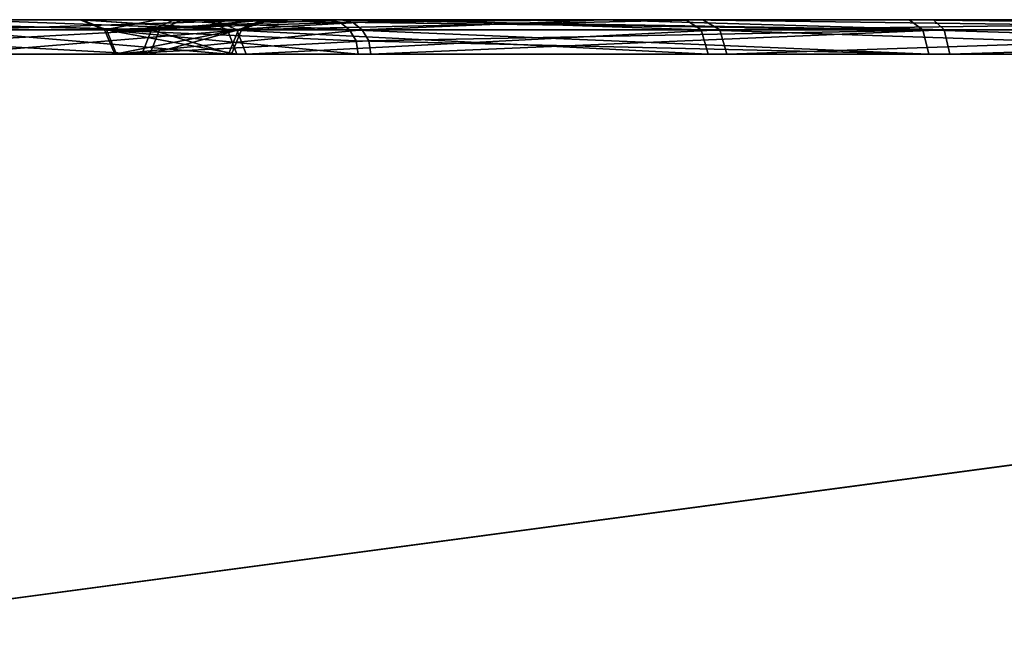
# Model space of a CAD drawing. Header units: millimetres. Extents: x -150 to 150, y -85 to 1149.
# Tile 744 of 1056: x -50.229 to -49.373, y 1008.85 to 1009.4. Entities that reach past the tile are written whole.
import ezdxf

# ---------------------------------------------------------------- set-up
doc = ezdxf.new("R2010")
doc.units = ezdxf.units.MM
doc.header["$LTSCALE"] = 21.359881
for name, color, linetype in [('1471', 7, 'CONTINUOUS'), ('1472', 7, 'CONTINUOUS'), ('1512', 7, 'CONTINUOUS'), ('1513', 7, 'CONTINUOUS'), ('6061', 7, 'CONTINUOUS'), ('6062', 7, 'CONTINUOUS'), ('6063', 7, 'CONTINUOUS'), ('6064', 7, 'CONTINUOUS'), ('6102', 7, 'CONTINUOUS'), ('6103', 7, 'CONTINUOUS'), ('6104', 7, 'CONTINUOUS'), ('6105', 7, 'CONTINUOUS'), ('9023', 7, 'CONTINUOUS'), ('9025', 7, 'CONTINUOUS')]:
    doc.layers.add(name, color=color, linetype=linetype)

msp = doc.modelspace()

# ---------------------------------------------------------------- linework, layer by layer
at = {"layer": '1471', "linetype": 'CONTINUOUS'}
for points in [[(-50.48791, 1009.39121, 280.03863), (-50.10719, 1009.39121, 280.67111), (-50.49424, 1009.37, 280.04472), (-50.48791, 1009.39121, 280.03863)], [(-50.49424, 1009.37, 280.04472), (-50.10719, 1009.39121, 280.67111), (-50.11554, 1009.37, 280.67385), (-50.49424, 1009.37, 280.04472)], [(-50.04731, 1009.37, 281.40499), (-50.29571, 1009.39121, 282.09815), (-50.30306, 1009.37, 282.09333), (-50.04731, 1009.37, 281.40499)], [(-50.0386, 1009.39121, 281.40614), (-50.29571, 1009.39121, 282.09815), (-50.04731, 1009.37, 281.40499), (-50.0386, 1009.39121, 281.40614)], [(-50.10719, 1009.39121, 280.67111), (-50.0386, 1009.39121, 281.40614), (-50.11554, 1009.37, 280.67385), (-50.10719, 1009.39121, 280.67111)], [(-50.11554, 1009.37, 280.67385), (-50.0386, 1009.39121, 281.40614), (-50.04731, 1009.37, 281.40499), (-50.11554, 1009.37, 280.67385)]]:
    msp.add_3dface(points, dxfattribs=at)
at = {"layer": '1472', "linetype": 'CONTINUOUS'}
for points in [[(-50.10719, 1009.39121, 280.67111), (-50.48791, 1009.39121, 280.03863), (-50.47044, 1009.4, 280.0262), (-50.10719, 1009.39121, 280.67111)], [(-50.08671, 1009.4, 280.66548), (-50.10719, 1009.39121, 280.67111), (-50.47044, 1009.4, 280.0262), (-50.08671, 1009.4, 280.66548)], [(-50.29571, 1009.39121, 282.09815), (-50.0386, 1009.39121, 281.40614), (-50.27716, 1009.4, 282.10855), (-50.29571, 1009.39121, 282.09815)], [(-50.27716, 1009.4, 282.10855), (-50.0386, 1009.39121, 281.40614), (-50.0175, 1009.4, 281.4084), (-50.27716, 1009.4, 282.10855)], [(-50.0386, 1009.39121, 281.40614), (-50.10719, 1009.39121, 280.67111), (-50.0175, 1009.4, 281.4084), (-50.0386, 1009.39121, 281.40614)], [(-50.0175, 1009.4, 281.4084), (-50.10719, 1009.39121, 280.67111), (-50.08671, 1009.4, 280.66548), (-50.0175, 1009.4, 281.4084)]]:
    msp.add_3dface(points, dxfattribs=at)
at = {"layer": '1512', "linetype": 'CONTINUOUS'}
for points in [[(-50.12256, 1009.37, 319.34705), (-50.50339, 1009.39121, 319.97724), (-50.50964, 1009.37, 319.97107), (-50.12256, 1009.37, 319.34705)], [(-50.11425, 1009.39121, 319.3499), (-50.50339, 1009.39121, 319.97724), (-50.12256, 1009.37, 319.34705), (-50.11425, 1009.39121, 319.3499)], [(-50.28369, 1009.39121, 317.92047), (-50.03584, 1009.39121, 318.61585), (-50.2911, 1009.37, 317.92519), (-50.28369, 1009.39121, 317.92047)], [(-50.2911, 1009.37, 317.92519), (-50.03584, 1009.39121, 318.61585), (-50.04457, 1009.37, 318.61688), (-50.2911, 1009.37, 317.92519)], [(-50.04457, 1009.37, 318.61688), (-50.11425, 1009.39121, 319.3499), (-50.12256, 1009.37, 319.34705), (-50.04457, 1009.37, 318.61688)], [(-50.03584, 1009.39121, 318.61585), (-50.11425, 1009.39121, 319.3499), (-50.04457, 1009.37, 318.61688), (-50.03584, 1009.39121, 318.61585)]]:
    msp.add_3dface(points, dxfattribs=at)
at = {"layer": '1513', "linetype": 'CONTINUOUS'}
for points in [[(-50.50339, 1009.39121, 319.97724), (-50.11425, 1009.39121, 319.3499), (-50.48829, 1009.4, 319.99215), (-50.50339, 1009.39121, 319.97724)], [(-50.48829, 1009.4, 319.99215), (-50.11425, 1009.39121, 319.3499), (-50.09442, 1009.4, 319.35748), (-50.48829, 1009.4, 319.99215)], [(-50.03584, 1009.39121, 318.61585), (-50.28369, 1009.39121, 317.92047), (-50.01495, 1009.4, 318.61189), (-50.03584, 1009.39121, 318.61585)], [(-50.01495, 1009.4, 318.61189), (-50.28369, 1009.39121, 317.92047), (-50.26608, 1009.4, 317.90863), (-50.01495, 1009.4, 318.61189)], [(-50.11425, 1009.39121, 319.3499), (-50.03584, 1009.39121, 318.61585), (-50.01252, 1009.4, 318.98882), (-50.11425, 1009.39121, 319.3499)], [(-50.09442, 1009.4, 319.35748), (-50.11425, 1009.39121, 319.3499), (-50.01252, 1009.4, 318.98882), (-50.09442, 1009.4, 319.35748)], [(-50.01252, 1009.4, 318.98882), (-50.03584, 1009.39121, 318.61585), (-50.01495, 1009.4, 318.61189), (-50.01252, 1009.4, 318.98882)]]:
    msp.add_3dface(points, dxfattribs=at)
at = {"layer": '6061', "linetype": 'CONTINUOUS'}
for points in [[(-50.15494, 1009.39121, 216.10844), (-50.04004, 1009.39121, 215.37921), (-50.14617, 1009.37, 216.10784), (-50.15494, 1009.39121, 216.10844)], [(-49.94206, 1009.39121, 216.81531), (-50.15494, 1009.39121, 216.10844), (-49.93641, 1009.38148, 216.8121), (-49.94206, 1009.39121, 216.81531)], [(-49.93641, 1009.38148, 216.8121), (-50.15494, 1009.39121, 216.10844), (-49.93442, 1009.37, 216.81097), (-49.93641, 1009.38148, 216.8121)], [(-49.93442, 1009.37, 216.81097), (-50.15494, 1009.39121, 216.10844), (-50.14617, 1009.37, 216.10784), (-49.93442, 1009.37, 216.81097)], [(-50.14617, 1009.37, 216.10784), (-50.04004, 1009.39121, 215.37921), (-50.03188, 1009.37, 215.38247), (-50.14617, 1009.37, 216.10784)], [(-50.04004, 1009.39121, 215.37921), (-49.62011, 1009.39121, 214.77205), (-50.03188, 1009.37, 215.38247), (-50.04004, 1009.39121, 215.37921)], [(-50.03188, 1009.37, 215.38247), (-49.62011, 1009.39121, 214.77205), (-49.61418, 1009.37, 214.77853), (-50.03188, 1009.37, 215.38247)], [(-49.62011, 1009.39121, 214.77205), (-48.97833, 1009.39121, 214.40721), (-49.61418, 1009.37, 214.77853), (-49.62011, 1009.39121, 214.77205)], [(-49.61418, 1009.37, 214.77853), (-48.97833, 1009.39121, 214.40721), (-48.9758, 1009.37, 214.41563), (-49.61418, 1009.37, 214.77853)]]:
    msp.add_3dface(points, dxfattribs=at)
at = {"layer": '6062', "linetype": 'CONTINUOUS'}
for points in [[(-50.04004, 1009.39121, 215.37921), (-50.15494, 1009.39121, 216.10844), (-50.17632, 1009.4, 216.10673), (-50.04004, 1009.39121, 215.37921)], [(-50.05934, 1009.4, 215.37036), (-50.04004, 1009.39121, 215.37921), (-50.17632, 1009.4, 216.10673), (-50.05934, 1009.4, 215.37036)], [(-50.17632, 1009.4, 216.10673), (-50.15494, 1009.39121, 216.10844), (-50.10915, 1009.4, 216.47829), (-50.17632, 1009.4, 216.10673)], [(-50.15494, 1009.39121, 216.10844), (-49.94206, 1009.39121, 216.81531), (-50.10915, 1009.4, 216.47829), (-50.15494, 1009.39121, 216.10844)], [(-50.10915, 1009.4, 216.47829), (-49.94206, 1009.39121, 216.81531), (-49.95052, 1009.39772, 216.82012), (-50.10915, 1009.4, 216.47829)], [(-49.9605, 1009.4, 216.8258), (-50.10915, 1009.4, 216.47829), (-49.95052, 1009.39772, 216.82012), (-49.9605, 1009.4, 216.8258)], [(-49.63483, 1009.4, 214.75676), (-50.04004, 1009.39121, 215.37921), (-50.05934, 1009.4, 215.37036), (-49.63483, 1009.4, 214.75676)], [(-49.62011, 1009.39121, 214.77205), (-50.04004, 1009.39121, 215.37921), (-49.63483, 1009.4, 214.75676), (-49.62011, 1009.39121, 214.77205)], [(-48.98586, 1009.4, 214.38733), (-49.62011, 1009.39121, 214.77205), (-49.63483, 1009.4, 214.75676), (-48.98586, 1009.4, 214.38733)], [(-48.97833, 1009.39121, 214.40721), (-49.62011, 1009.39121, 214.77205), (-48.98586, 1009.4, 214.38733), (-48.97833, 1009.39121, 214.40721)]]:
    msp.add_3dface(points, dxfattribs=at)
at = {"layer": '6063', "linetype": 'CONTINUOUS'}
for points in [[(-49.94206, 1009.39121, 216.81531), (-49.93641, 1009.38148, 216.8121), (-49.43857, 1009.37, 217.35259), (-49.94206, 1009.39121, 216.81531)], [(-49.44356, 1009.39121, 217.35982), (-49.94206, 1009.39121, 216.81531), (-49.43857, 1009.37, 217.35259), (-49.44356, 1009.39121, 217.35982)], [(-48.75818, 1009.39121, 217.63411), (-49.44356, 1009.39121, 217.35982), (-48.75682, 1009.37, 217.62543), (-48.75818, 1009.39121, 217.63411)], [(-48.75682, 1009.37, 217.62543), (-49.44356, 1009.39121, 217.35982), (-49.43857, 1009.37, 217.35259), (-48.75682, 1009.37, 217.62543)], [(-49.93641, 1009.38148, 216.8121), (-49.93442, 1009.37, 216.81097), (-49.43857, 1009.37, 217.35259), (-49.93641, 1009.38148, 216.8121)]]:
    msp.add_3dface(points, dxfattribs=at)
at = {"layer": '6064', "linetype": 'CONTINUOUS'}
for points in [[(-49.9605, 1009.4, 216.8258), (-49.95052, 1009.39772, 216.82012), (-49.44356, 1009.39121, 217.35982), (-49.9605, 1009.4, 216.8258)], [(-49.9605, 1009.4, 216.8258), (-49.44356, 1009.39121, 217.35982), (-49.45562, 1009.4, 217.37727), (-49.9605, 1009.4, 216.8258)], [(-49.95052, 1009.39772, 216.82012), (-49.94206, 1009.39121, 216.81531), (-49.44356, 1009.39121, 217.35982), (-49.95052, 1009.39772, 216.82012)], [(-49.44356, 1009.39121, 217.35982), (-48.75818, 1009.39121, 217.63411), (-49.45562, 1009.4, 217.37727), (-49.44356, 1009.39121, 217.35982)], [(-49.45562, 1009.4, 217.37727), (-48.75818, 1009.39121, 217.63411), (-48.7622, 1009.4, 217.65495), (-49.45562, 1009.4, 217.37727)]]:
    msp.add_3dface(points, dxfattribs=at)
at = {"layer": '6102', "linetype": 'CONTINUOUS'}
for points in [[(-50.15328, 1009.39121, 383.86945), (-49.93098, 1009.39121, 383.16549), (-50.14453, 1009.37, 383.87017), (-50.15328, 1009.39121, 383.86945)], [(-50.04814, 1009.39121, 384.60016), (-50.15328, 1009.39121, 383.86945), (-50.03994, 1009.37, 384.597), (-50.04814, 1009.39121, 384.60016)], [(-50.03994, 1009.37, 384.597), (-50.15328, 1009.39121, 383.86945), (-50.14453, 1009.37, 383.87017), (-50.03994, 1009.37, 384.597)], [(-49.93098, 1009.39121, 383.16549), (-49.92537, 1009.38148, 383.16878), (-50.14453, 1009.37, 383.87017), (-49.93098, 1009.39121, 383.16549)], [(-49.63636, 1009.39121, 385.21288), (-50.04814, 1009.39121, 384.60016), (-49.63034, 1009.37, 385.20647), (-49.63636, 1009.39121, 385.21288)], [(-49.63034, 1009.37, 385.20647), (-50.04814, 1009.39121, 384.60016), (-50.03994, 1009.37, 384.597), (-49.63034, 1009.37, 385.20647)], [(-48.99952, 1009.39121, 385.58625), (-49.63636, 1009.39121, 385.21288), (-48.99687, 1009.37, 385.57787), (-48.99952, 1009.39121, 385.58625)], [(-48.99687, 1009.37, 385.57787), (-49.63636, 1009.39121, 385.21288), (-49.63034, 1009.37, 385.20647), (-48.99687, 1009.37, 385.57787)], [(-49.92537, 1009.38148, 383.16878), (-49.9234, 1009.37, 383.16993), (-50.14453, 1009.37, 383.87017), (-49.92537, 1009.38148, 383.16878)]]:
    msp.add_3dface(points, dxfattribs=at)
at = {"layer": '6103', "linetype": 'CONTINUOUS'}
for points in [[(-50.15328, 1009.39121, 383.86945), (-50.04814, 1009.39121, 384.60016), (-50.17443, 1009.4, 383.86774), (-50.15328, 1009.39121, 383.86945)], [(-49.94928, 1009.4, 383.15476), (-50.15328, 1009.39121, 383.86945), (-50.17443, 1009.4, 383.86774), (-49.94928, 1009.4, 383.15476)], [(-50.17443, 1009.4, 383.86774), (-50.04814, 1009.39121, 384.60016), (-50.0682, 1009.4, 384.60709), (-50.17443, 1009.4, 383.86774)], [(-50.15328, 1009.39121, 383.86945), (-49.94928, 1009.4, 383.15476), (-49.93937, 1009.39772, 383.16057), (-50.15328, 1009.39121, 383.86945)], [(-49.93098, 1009.39121, 383.16549), (-50.15328, 1009.39121, 383.86945), (-49.93937, 1009.39772, 383.16057), (-49.93098, 1009.39121, 383.16549)], [(-50.0682, 1009.4, 384.60709), (-50.04814, 1009.39121, 384.60016), (-49.89396, 1009.4, 384.94216), (-50.0682, 1009.4, 384.60709)], [(-50.04814, 1009.39121, 384.60016), (-49.63636, 1009.39121, 385.21288), (-49.89396, 1009.4, 384.94216), (-50.04814, 1009.39121, 384.60016)], [(-49.89396, 1009.4, 384.94216), (-49.63636, 1009.39121, 385.21288), (-49.64982, 1009.4, 385.22934), (-49.89396, 1009.4, 384.94216)], [(-49.63636, 1009.39121, 385.21288), (-48.99952, 1009.39121, 385.58625), (-49.64982, 1009.4, 385.22934), (-49.63636, 1009.39121, 385.21288)], [(-49.64982, 1009.4, 385.22934), (-48.99952, 1009.39121, 385.58625), (-49.0054, 1009.4, 385.60664), (-49.64982, 1009.4, 385.22934)]]:
    msp.add_3dface(points, dxfattribs=at)
at = {"layer": '6104', "linetype": 'CONTINUOUS'}
for points in [[(-49.92537, 1009.38148, 383.16878), (-49.93098, 1009.39121, 383.16549), (-49.42525, 1009.39121, 382.6277), (-49.92537, 1009.38148, 383.16878)], [(-49.9234, 1009.37, 383.16993), (-49.92537, 1009.38148, 383.16878), (-49.42525, 1009.39121, 382.6277), (-49.9234, 1009.37, 383.16993)], [(-49.9234, 1009.37, 383.16993), (-49.42525, 1009.39121, 382.6277), (-49.42035, 1009.37, 382.63499), (-49.9234, 1009.37, 383.16993)], [(-49.42525, 1009.39121, 382.6277), (-48.73626, 1009.39121, 382.36259), (-49.42035, 1009.37, 382.63499), (-49.42525, 1009.39121, 382.6277)], [(-49.42035, 1009.37, 382.63499), (-48.73626, 1009.39121, 382.36259), (-48.73501, 1009.37, 382.37129), (-49.42035, 1009.37, 382.63499)]]:
    msp.add_3dface(points, dxfattribs=at)
at = {"layer": '6105', "linetype": 'CONTINUOUS'}
for points in [[(-49.93937, 1009.39772, 383.16057), (-49.94928, 1009.4, 383.15476), (-49.72265, 1009.4, 382.85228), (-49.93937, 1009.39772, 383.16057)], [(-49.93098, 1009.39121, 383.16549), (-49.93937, 1009.39772, 383.16057), (-49.72265, 1009.4, 382.85228), (-49.93098, 1009.39121, 383.16549)], [(-49.42525, 1009.39121, 382.6277), (-49.93098, 1009.39121, 383.16549), (-49.72265, 1009.4, 382.85228), (-49.42525, 1009.39121, 382.6277)], [(-49.43446, 1009.4, 382.60833), (-49.42525, 1009.39121, 382.6277), (-49.72265, 1009.4, 382.85228), (-49.43446, 1009.4, 382.60833)], [(-48.73626, 1009.39121, 382.36259), (-49.42525, 1009.39121, 382.6277), (-49.43446, 1009.4, 382.60833), (-48.73626, 1009.39121, 382.36259)], [(-48.73825, 1009.4, 382.34144), (-48.73626, 1009.39121, 382.36259), (-49.43446, 1009.4, 382.60833), (-48.73825, 1009.4, 382.34144)]]:
    msp.add_3dface(points, dxfattribs=at)
at = {"layer": '9023', "linetype": 'CONTINUOUS'}
for points in [[(-57.6942, 1009.4, 438.6983), (-46.58738, 1009.4, 442.81551), (-68.23326, 1009.4, 166.1678), (-57.6942, 1009.4, 438.6983)], [(-68.23326, 1009.4, 166.1678), (-46.58738, 1009.4, 442.81551), (-46.46939, 1009.4, 157.14606), (-68.23326, 1009.4, 166.1678)]]:
    msp.add_3dface(points, dxfattribs=at)
at = {"layer": '9025', "linetype": 'CONTINUOUS'}
for points in [[(-57.6942, 1007.9, 161.3017), (-68.23326, 1009.4, 166.1678), (-46.46939, 1009.4, 157.14606), (-57.6942, 1007.9, 161.3017)], [(-68.23326, 1007.9, 433.8322), (-46.46939, 1007.9, 442.85394), (-57.6942, 1009.4, 438.6983), (-68.23326, 1007.9, 433.8322)], [(-46.58738, 1007.9, 157.18449), (-57.6942, 1007.9, 161.3017), (-46.46939, 1009.4, 157.14606), (-46.58738, 1007.9, 157.18449)], [(-46.46939, 1007.9, 442.85394), (-46.58738, 1009.4, 442.81551), (-57.6942, 1009.4, 438.6983), (-46.46939, 1007.9, 442.85394)]]:
    msp.add_3dface(points, dxfattribs=at)

doc.saveas('drawing.dxf')
